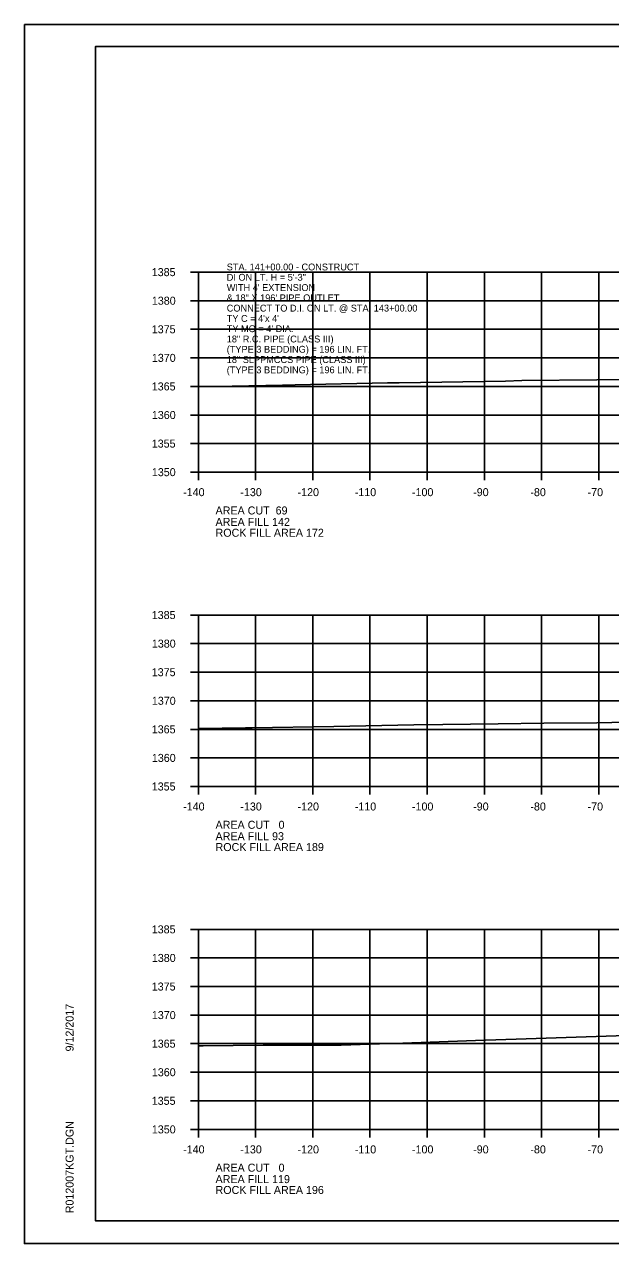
# Model space of a CAD drawing. Extents: x 1374311 to 1383814, y 384102 to 406278.
# Drawn here: x 1381458.2 to 1381560.7, y 389231.4 to 389444.7 of the extents above; entities that cross this region are included whole.
import ezdxf

# ---------------------------------------------------------------- set-up
doc = ezdxf.new("R2010")
doc.units = 0
for name, color, linetype in [('R_Axis', 7, 'Continuous'), ('R_Axis Annot', 7, 'Continuous'), ('R_Border', 7, 'Continuous'), ('R_Exist Surface', 7, 'Continuous'), ('R_Grid', 7, 'Continuous'), ('R_No Plot', 7, 'Continuous'), ('R_Water Annot', 7, 'Continuous')]:
    doc.layers.add(name, color=color, linetype=linetype)

msp = doc.modelspace()

# ---------------------------------------------------------------- linework, layer by layer
at = {"layer": 'R_Axis'}
for p, q in [((1381487.26, 389401.36), (1381488.66, 389401.36)), ((1381488.66, 389366.36), (1381488.66, 389401.36)), ((1381487.26, 389396.36), (1381488.66, 389396.36)), ((1381487.26, 389391.36), (1381488.66, 389391.36)), ((1381487.26, 389386.36), (1381488.66, 389386.36)), ((1381487.26, 389381.36), (1381488.66, 389381.36)), ((1381487.26, 389376.36), (1381488.66, 389376.36)), ((1381487.26, 389371.36), (1381488.66, 389371.36)), ((1381487.26, 389366.36), (1381488.66, 389366.36)), ((1381488.66, 389366.36), (1381768.66, 389366.36)), ((1381488.66, 389364.96), (1381488.66, 389366.36)), ((1381498.66, 389364.96), (1381498.66, 389366.36)), ((1381508.66, 389364.96), (1381508.66, 389366.36)), ((1381518.66, 389364.96), (1381518.66, 389366.36)), ((1381528.66, 389364.96), (1381528.66, 389366.36)), ((1381538.66, 389364.96), (1381538.66, 389366.36)), ((1381548.66, 389364.96), (1381548.66, 389366.36)), ((1381558.66, 389364.96), (1381558.66, 389366.36)), ((1381487.26, 389341.36), (1381488.66, 389341.36)), ((1381488.66, 389311.36), (1381488.66, 389341.36)), ((1381487.26, 389336.36), (1381488.66, 389336.36)), ((1381487.26, 389331.36), (1381488.66, 389331.36)), ((1381487.26, 389326.36), (1381488.66, 389326.36)), ((1381487.26, 389321.36), (1381488.66, 389321.36)), ((1381487.26, 389316.36), (1381488.66, 389316.36)), ((1381487.26, 389311.36), (1381488.66, 389311.36)), ((1381488.66, 389311.36), (1381768.66, 389311.36)), ((1381488.66, 389309.96), (1381488.66, 389311.36)), ((1381498.66, 389309.96), (1381498.66, 389311.36)), ((1381508.66, 389309.96), (1381508.66, 389311.36)), ((1381518.66, 389309.96), (1381518.66, 389311.36)), ((1381528.66, 389309.96), (1381528.66, 389311.36)), ((1381538.66, 389309.96), (1381538.66, 389311.36)), ((1381548.66, 389309.96), (1381548.66, 389311.36)), ((1381558.66, 389309.96), (1381558.66, 389311.36)), ((1381487.26, 389286.36), (1381488.66, 389286.36)), ((1381488.66, 389251.36), (1381488.66, 389286.36)), ((1381487.26, 389281.36), (1381488.66, 389281.36)), ((1381487.26, 389276.36), (1381488.66, 389276.36)), ((1381487.26, 389271.36), (1381488.66, 389271.36)), ((1381487.26, 389266.36), (1381488.66, 389266.36)), ((1381487.26, 389261.36), (1381488.66, 389261.36)), ((1381487.26, 389256.36), (1381488.66, 389256.36)), ((1381487.26, 389251.36), (1381488.66, 389251.36)), ((1381488.66, 389251.36), (1381768.66, 389251.36)), ((1381488.66, 389249.96), (1381488.66, 389251.36)), ((1381498.66, 389249.96), (1381498.66, 389251.36)), ((1381508.66, 389249.96), (1381508.66, 389251.36)), ((1381518.66, 389249.96), (1381518.66, 389251.36)), ((1381528.66, 389249.96), (1381528.66, 389251.36)), ((1381538.66, 389249.96), (1381538.66, 389251.36)), ((1381548.66, 389249.96), (1381548.66, 389251.36)), ((1381558.66, 389249.96), (1381558.66, 389251.36))]:
    msp.add_line(p, q, dxfattribs=at)
at = {"layer": 'R_Border'}
for p, q in [((1381470.66, 389440.82), (1381786.84, 389440.82)), ((1381470.66, 389235.36), (1381470.66, 389440.82)), ((1381470.66, 389235.36), (1381470.66, 389235.36)), ((1381786.84, 389235.36), (1381470.66, 389235.36))]:
    msp.add_line(p, q, dxfattribs=at)
at = {"layer": 'R_Exist Surface'}
for points in [[(1381488.66, 389381.29), (1381503.34, 389381.59), (1381505.57, 389381.63), (1381521.75, 389381.97), (1381523.51, 389382), (1381523.78, 389382), (1381542.33, 389382.29), (1381545.2, 389382.4), (1381558.31, 389382.51), (1381566.9, 389382.63), (1381577, 389382.72), (1381591.21, 389382.93), (1381598.61, 389383.09), (1381619.37, 389383.51), (1381620.34, 389383.53), (1381623.64, 389383.6), (1381643.75, 389383.97), (1381649.27, 389384.07), (1381663.64, 389384.32), (1381689.16, 389384.59)], [(1381488.66, 389321.48), (1381496.89, 389321.62), (1381498.05, 389321.64), (1381512.37, 389321.88), (1381515.13, 389321.94), (1381526.33, 389322.13), (1381531.42, 389322.19), (1381541.07, 389322.34), (1381549.06, 389322.42), (1381558.32, 389322.5), (1381573.96, 389322.86), (1381579.74, 389323.01), (1381603.06, 389323.52), (1381603.56, 389323.53), (1381603.85, 389323.54), (1381605.77, 389323.57), (1381627.42, 389323.99), (1381631.78, 389324.08), (1381661.54, 389324.55), (1381665.88, 389324.62), (1381668.65, 389324.75), (1381690.85, 389325.85)], [(1381488.66, 389265.96), (1381489.48, 389265.99), (1381499.96, 389266.1), (1381503.95, 389266.08), (1381513.63, 389266.07), (1381520.32, 389266.34), (1381522.81, 389266.39), (1381537.11, 389266.9), (1381545.95, 389267.2), (1381556.47, 389267.54), (1381570.42, 389268.03)]]:
    msp.add_lwpolyline(points, dxfattribs=at)
at = {"layer": 'R_Grid'}
for p, q in [((1381488.66, 389401.36), (1381768.66, 389401.36)), ((1381488.66, 389366.36), (1381488.66, 389401.36)), ((1381498.66, 389366.36), (1381498.66, 389401.36)), ((1381508.66, 389366.36), (1381508.66, 389401.36)), ((1381518.66, 389366.36), (1381518.66, 389401.36)), ((1381528.66, 389366.36), (1381528.66, 389401.36)), ((1381538.66, 389366.36), (1381538.66, 389401.36)), ((1381548.66, 389366.36), (1381548.66, 389401.36)), ((1381558.66, 389366.36), (1381558.66, 389401.36)), ((1381488.66, 389396.36), (1381768.66, 389396.36)), ((1381488.66, 389391.36), (1381768.66, 389391.36)), ((1381488.66, 389386.36), (1381768.66, 389386.36)), ((1381488.66, 389381.36), (1381768.66, 389381.36)), ((1381488.66, 389376.36), (1381768.66, 389376.36)), ((1381488.66, 389371.36), (1381768.66, 389371.36)), ((1381488.66, 389366.36), (1381768.66, 389366.36)), ((1381488.66, 389341.36), (1381768.66, 389341.36)), ((1381488.66, 389311.36), (1381488.66, 389341.36)), ((1381498.66, 389311.36), (1381498.66, 389341.36)), ((1381508.66, 389311.36), (1381508.66, 389341.36)), ((1381518.66, 389311.36), (1381518.66, 389341.36)), ((1381528.66, 389311.36), (1381528.66, 389341.36)), ((1381538.66, 389311.36), (1381538.66, 389341.36)), ((1381548.66, 389311.36), (1381548.66, 389341.36)), ((1381558.66, 389311.36), (1381558.66, 389341.36)), ((1381488.66, 389336.36), (1381768.66, 389336.36)), ((1381488.66, 389331.36), (1381768.66, 389331.36)), ((1381488.66, 389326.36), (1381768.66, 389326.36)), ((1381488.66, 389321.36), (1381768.66, 389321.36)), ((1381488.66, 389316.36), (1381768.66, 389316.36)), ((1381488.66, 389311.36), (1381768.66, 389311.36)), ((1381488.66, 389286.36), (1381768.66, 389286.36)), ((1381488.66, 389251.36), (1381488.66, 389286.36)), ((1381498.66, 389251.36), (1381498.66, 389286.36)), ((1381508.66, 389251.36), (1381508.66, 389286.36)), ((1381518.66, 389251.36), (1381518.66, 389286.36)), ((1381528.66, 389251.36), (1381528.66, 389286.36)), ((1381538.66, 389251.36), (1381538.66, 389286.36)), ((1381548.66, 389251.36), (1381548.66, 389286.36)), ((1381558.66, 389251.36), (1381558.66, 389286.36)), ((1381488.66, 389281.36), (1381768.66, 389281.36)), ((1381488.66, 389276.36), (1381768.66, 389276.36)), ((1381488.66, 389271.36), (1381768.66, 389271.36)), ((1381488.66, 389266.36), (1381768.66, 389266.36)), ((1381488.66, 389261.36), (1381768.66, 389261.36)), ((1381488.66, 389256.36), (1381768.66, 389256.36)), ((1381488.66, 389251.36), (1381768.66, 389251.36))]:
    msp.add_line(p, q, dxfattribs=at)
at = {"layer": 'R_No Plot'}
for p, q in [((1381458.26, 389444.71), (1381791.59, 389444.71)), ((1381458.26, 389231.38), (1381791.59, 389231.38))]:
    msp.add_line(p, q, dxfattribs=at)
for points in [[(1381458.25, 389444.71), (1381791.59, 389444.71), (1381791.59, 389231.37), (1381458.25, 389231.37)], [(1381704.58, 389440.82), (1381704.58, 389430.94), (1381740.31, 389430.94), (1381740.31, 389428.02), (1381763.51, 389428.02), (1381763.51, 389404.8), (1381786.84, 389404.8), (1381786.84, 389235.36), (1381470.66, 389235.36), (1381470.66, 389440.82)]]:
    msp.add_lwpolyline(points, close=True, dxfattribs=at)

# ---------------------------------------------------------------- texts
at = {"layer": 'R_Axis Annot'}
for s, p in [('1385', (1381480.51, 389400.66)), ('1380', (1381480.53, 389395.66)), ('1375', (1381480.51, 389390.66)), ('1370', (1381480.53, 389385.66)), ('1365', (1381480.51, 389380.66)), ('1360', (1381480.53, 389375.66)), ('1355', (1381480.51, 389370.66)), ('1350', (1381480.53, 389365.66)), ('-140', (1381486, 389362.16)), ('-130', (1381496, 389362.16)), ('-120', (1381506, 389362.16)), ('-110', (1381516, 389362.16)), ('-100', (1381526, 389362.16)), ('-90', (1381536.7, 389362.16)), ('-80', (1381546.7, 389362.16)), ('-70', (1381556.7, 389362.16)), ('AREA CUT  69', (1381491.66, 389358.96)), ('AREA FILL 142', (1381491.66, 389356.96)), ('ROCK FILL AREA 172', (1381491.66, 389355.06)), ('1385', (1381480.51, 389340.66)), ('1380', (1381480.53, 389335.66)), ('1375', (1381480.51, 389330.66)), ('1370', (1381480.53, 389325.66)), ('1365', (1381480.51, 389320.66)), ('1360', (1381480.53, 389315.66)), ('1355', (1381480.51, 389310.66)), ('-140', (1381486, 389307.16)), ('-130', (1381496, 389307.16)), ('-120', (1381506, 389307.16)), ('-110', (1381516, 389307.16)), ('-100', (1381526, 389307.16)), ('-90', (1381536.7, 389307.16)), ('-80', (1381546.7, 389307.16)), ('-70', (1381556.7, 389307.16)), ('AREA CUT   0', (1381491.66, 389303.96)), ('AREA FILL 93', (1381491.66, 389301.96)), ('ROCK FILL AREA 189', (1381491.66, 389300.06)), ('1385', (1381480.51, 389285.66)), ('1380', (1381480.53, 389280.66)), ('1375', (1381480.51, 389275.66)), ('1370', (1381480.53, 389270.66)), ('1365', (1381480.51, 389265.66)), ('1360', (1381480.53, 389260.66)), ('1355', (1381480.51, 389255.66)), ('1350', (1381480.53, 389250.66)), ('-140', (1381486, 389247.16)), ('-130', (1381496, 389247.16)), ('-120', (1381506, 389247.16)), ('-110', (1381516, 389247.16)), ('-100', (1381526, 389247.16)), ('-90', (1381536.7, 389247.16)), ('-80', (1381546.7, 389247.16)), ('-70', (1381556.7, 389247.16)), ('AREA CUT   0', (1381491.66, 389243.96)), ('AREA FILL 119', (1381491.66, 389241.96)), ('ROCK FILL AREA 196', (1381491.66, 389240.06))]:
    msp.add_text(s, height=1.4, dxfattribs=at).set_placement(p)
at = {"layer": 'R_Border'}
for s, p in [('9/12/2017', (1381466.85, 389265)), ('R012007KGT.DGN', (1381466.85, 389236.68))]:
    msp.add_text(s, height=1.4, rotation=90, dxfattribs=at).set_placement(p)
at = {"layer": 'R_Water Annot'}
for s, p in [('STA. 141+00.00 - CONSTRUCT', (1381493.62, 389401.66)), ('DI ON LT. H = 5\'-3"', (1381493.62, 389399.86)), ("WITH 4' EXTENSION ", (1381493.62, 389398.06)), ('& 18" X 196\' PIPE OUTLET', (1381493.62, 389396.26)), ('CONNECT TO D.I. ON LT. @ STA. 143+00.00', (1381493.62, 389394.46)), ("TY C = 4'x 4'", (1381493.62, 389392.66)), ("TY MO = 4' DIA.", (1381493.62, 389390.86)), ('18" R.C. PIPE (CLASS III)', (1381493.62, 389389.06)), ('(TYPE 3 BEDDING) = 196 LIN. FT.', (1381493.62, 389387.26)), ('18" SLPPMCCS PIPE (CLASS III)', (1381493.62, 389385.46)), ('(TYPE 3 BEDDING) = 196 LIN. FT.', (1381493.62, 389383.66))]:
    msp.add_text(s, height=1.2, dxfattribs=at).set_placement(p)

doc.saveas('drawing.dxf')
